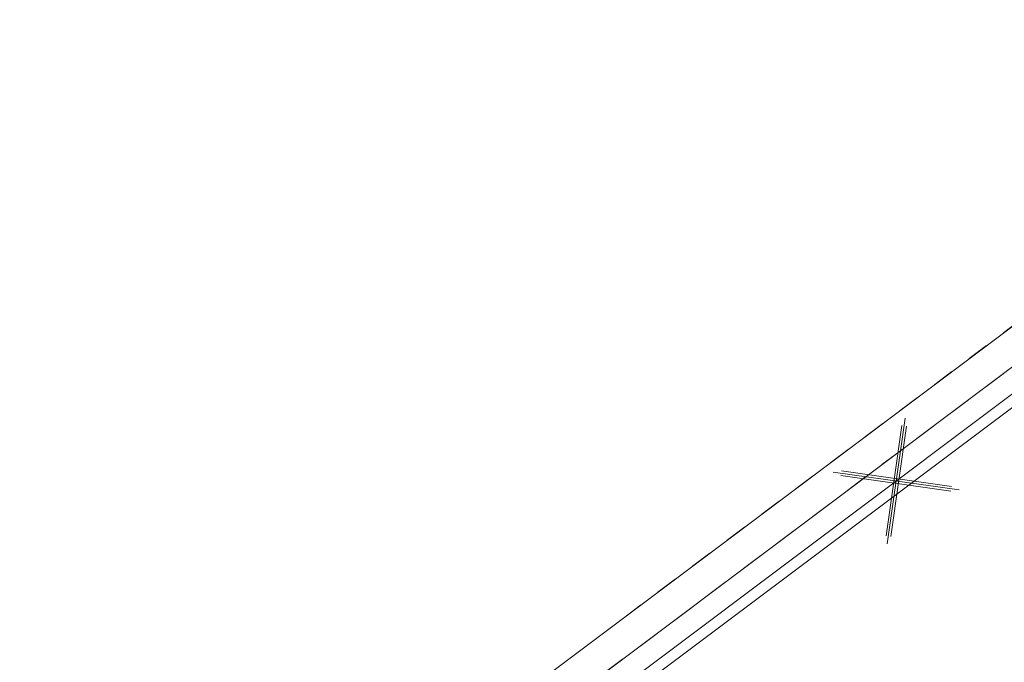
# Model space of a CAD drawing. Header units: metres. Extents: x -502 to 161, y -108 to 174.
# Tile 235 of 656: x -251.15 to -246.6, y -8.37 to -5.4. Entities that reach past the tile are written whole.
import ezdxf

# ---------------------------------------------------------------- set-up
doc = ezdxf.new("R2010")
doc.units = ezdxf.units.M
doc.header["$LTSCALE"] = 0.1
doc.linetypes.add('2-1', pattern=[0.17, 0.06, -0.025, 0.06, -0.025])
for name, color, linetype in [('BRI31-005.05-5p02-Koordinierung Lageplan 4. BA ZOB West 2022-06-15', 7, 'Continuous'), ('BRI31-005.06-5f07-Koordinierung Lageplan 4. BA ZOB Fernbusbahnh', 7, 'Continuous'), ('BRI31-005.07-5f08-Koordinierung Lageplan 4. BA Radstation - Seeterrasse 2023-05-31', 7, 'Continuous')]:
    doc.layers.add(name, color=color, linetype=linetype)

# ---------------------------------------------------------------- blocks, each defined once
blk = doc.blocks.new('1016')
at = {"color": 7, "linetype": 'Continuous', "lineweight": 9, "transparency": 33554687}
for p, q in [((0.703072, 0.277444), (1.257444, -0.276928)), ((1.257444, 0.277444), (0.703072, -0.276928))]:
    blk.add_line(p, q, dxfattribs=at)
at = {"color": 2, "linetype": 'Continuous', "lineweight": 20, "true_color": 0xffff00, "transparency": 33554687}
for p, q in [((1.212401, 0.25319), (0.727326, -0.231885)), ((0.748114, 0.25319), (1.23319, -0.231885)), ((0.727326, 0.232401), (1.212401, -0.252674)), ((1.23319, 0.232401), (0.748114, -0.252674))]:
    blk.add_line(p, q, dxfattribs=at)

msp = doc.modelspace()

# ---------------------------------------------------------------- linework, layer by layer
at = {"layer": 'BRI31-005.05-5p02-Koordinierung Lageplan 4. BA ZOB West 2022-06-15', "color": 255, "linetype": 'Continuous', "lineweight": 13, "transparency": 33554687, "flags": 128}
msp.add_lwpolyline([(-181.6939, 38.8932, 0.054139), (-198.4357, 28.9647), (-236.5911, 0.3438), (-264.0675, -20.2665), (-264.0675, -20.2665, -0.045833), (-278.9676, -29.4423), (-278.9676, -29.4423), (-281.7315, -30.8111), (-281.7315, -30.8111, -0.047348), (-316.3829, -43.7027), (-316.3829, -43.7027, 0.090587), (-332.9804, -51.5647, -0.025816), (-337.2248, -54.294)], format="xyb", dxfattribs=at)
at = {"layer": 'BRI31-005.05-5p02-Koordinierung Lageplan 4. BA ZOB West 2022-06-15', "color": 3, "linetype": 'Continuous', "lineweight": 35, "true_color": 0x00ff00, "transparency": 33554687, "flags": 128}
for points in [[(-279.4058, -30.9235), (-270.9467, -26.7095, 0.095997), (-268.1607, -24.5758, -0.065942), (-264.8207, -21.6858, 0.025186), (-260.4856, -18.5119), (-255.5271, -14.4822, -0.005996), (-254.9201, -14.0009, -0.059186), (-248.3852, -10.0817, 0.078462), (-238.2914, -3.4889), (-238.2914, -3.4889, -0.100623), (-214.8444, 10.3949), (-214.8444, 10.3949), (-211.177, 9.7003), (-205.5504, 1.4442)], [(-205.711, 1.4137), (-211.266, 9.5645), (-214.833, 10.2401), (-214.833, 10.2401, 0.100475), (-238.1908, -3.6002), (-238.1908, -3.6002, -0.078462), (-248.3237, -10.2185), (-248.3237, -10.2185, 0.059186), (-254.8284, -14.1195), (-254.8284, -14.1195), (-254.8284, -14.1195, 0.005996), (-255.4325, -14.5986), (-255.4325, -14.5986), (-260.391, -18.6283, -0.025186), (-264.7383, -21.8111), (-264.7383, -21.8111, 0.065942), (-268.0485, -24.6753), (-268.0485, -24.6753), (-268.0485, -24.6753, -0.095997), (-270.8799, -26.8438), (-270.8799, -26.8438), (-279.3404, -31.0585)], [(-311.2459, -44.722), (-303.6354, -41.8968), (-298.4404, -39.6095), (-284.9949, -33.8889), (-279.275, -31.1935), (-270.813, -26.978, 0.095997), (-267.9364, -24.7749), (-267.9364, -24.7749, -0.065942), (-264.6559, -21.9364), (-264.6559, -21.9364, 0.025186), (-260.2964, -18.7447), (-255.3379, -14.715, -0.005996), (-254.7366, -14.2381), (-254.7366, -14.2381, -0.059186), (-248.2623, -10.3553), (-248.2623, -10.3553, 0.078462), (-238.0902, -3.7115), (-238.0902, -3.7115, -0.100327), (-214.8215, 10.0853), (-214.8215, 10.0853), (-211.3549, 9.4287), (-205.8717, 1.3831)], [(-206.0324, 1.3525), (-211.4439, 9.2929), (-214.81, 9.9304), (-214.81, 9.9304, 0.100178), (-237.9896, -3.8227), (-237.9896, -3.8227, -0.078462), (-248.2009, -10.4922), (-248.2009, -10.4922, 0.059186), (-254.6448, -14.3568), (-254.6448, -14.3568), (-254.6448, -14.3568, 0.005996), (-255.2433, -14.8314), (-255.2433, -14.8314), (-260.2018, -18.8611), (-260.2018, -18.8611, -0.025186), (-264.5735, -22.0618), (-264.5735, -22.0618), (-264.5735, -22.0618, 0.065942), (-267.8242, -24.8745), (-267.8242, -24.8745), (-267.8242, -24.8745, -0.095997), (-270.7461, -27.1123), (-270.7461, -27.1123), (-279.2096, -31.3285)], [(-279.1442, -31.4635), (-270.6792, -27.2466, 0.095997), (-267.712, -24.974), (-267.712, -24.974, -0.065942), (-264.4911, -22.1871), (-264.4911, -22.1871, 0.025186), (-260.1072, -18.9775), (-255.1487, -14.9478, -0.005996), (-254.553, -14.4754, -0.059186), (-248.1394, -10.629), (-248.1394, -10.629, 0.078462), (-237.889, -3.934), (-237.889, -3.934), (-237.889, -3.934, -0.100028), (-214.7984, 9.7756), (-214.7984, 9.7756), (-211.5329, 9.1571), (-206.1931, 1.3219)], [(-206.5145, 1.2608), (-211.7108, 8.8854), (-214.7752, 9.4658, 0.099728), (-237.6878, -4.1565, -0.078462), (-248.0165, -10.9027, 0.059186), (-254.3694, -14.7127, 0.005996), (-254.9595, -15.1806), (-259.918, -19.2103, -0.025186), (-264.3263, -22.4378, 0.065942), (-267.4876, -25.1732), (-267.4876, -25.1732, -0.095997), (-270.5454, -27.5151), (-270.5454, -27.5151), (-279.0133, -31.7335)], [(-278.9479, -31.8684), (-270.4786, -27.6493), (-270.4786, -27.6493, 0.095997), (-267.3754, -25.2727), (-267.3754, -25.2727, -0.065942), (-264.2439, -22.5631), (-264.2439, -22.5631, 0.025186), (-259.8234, -19.3267), (-259.8234, -19.3267), (-254.8649, -15.297, -0.005996), (-254.2777, -14.8313), (-254.2777, -14.8313, -0.059186), (-247.9551, -11.0396), (-247.9551, -11.0396, 0.078462), (-237.5872, -4.2677), (-237.5872, -4.2677, -0.099577), (-214.7635, 9.311), (-214.7635, 9.311), (-211.7997, 8.7496), (-206.6752, 1.2302)], [(-206.8358, 1.1996), (-211.8887, 8.6138), (-214.7518, 9.1561), (-214.7518, 9.1561, 0.099425), (-237.4866, -4.379), (-237.4866, -4.379, -0.078462), (-247.8937, -11.1764, 0.059186), (-254.1859, -14.95, 0.005996), (-254.7703, -15.4134), (-259.7288, -19.4431, -0.025186), (-264.1615, -22.6884, 0.065942), (-267.2632, -25.3723, -0.095997), (-270.4117, -27.7836), (-278.8825, -32.0034), (-284.6268, -34.7104), (-298.0829, -40.4355), (-303.2972, -42.7313), (-310.9253, -45.563), (-314.7666, -47.655, 0.354166), (-315.2467, -48.8186), (-312.9008, -56.6959), (-312.9008, -56.6959, 0.16104), (-309.3641, -61.7694), (-309.3641, -61.7694)], [(-278.8171, -32.1384), (-270.3448, -27.9179), (-270.3448, -27.9179, 0.095997), (-267.151, -25.4718), (-267.151, -25.4718), (-267.151, -25.4718, -0.065941), (-264.0791, -22.8138), (-264.0791, -22.8138), (-264.0791, -22.8138, 0.025186), (-259.6342, -19.5596), (-259.6342, -19.5596), (-254.6757, -15.5298, -0.005996), (-254.0941, -15.0686, -0.059186), (-247.8322, -11.3132, 0.078462), (-237.386, -4.4902), (-237.386, -4.4902, -0.099273), (-214.74, 9.0012), (-214.74, 9.0012), (-211.9777, 8.478), (-206.9965, 1.1691)]]:
    msp.add_lwpolyline(points, format="xyb", dxfattribs=at)
at = {"layer": 'BRI31-005.05-5p02-Koordinierung Lageplan 4. BA ZOB West 2022-06-15', "color": 1, "linetype": 'Continuous', "lineweight": 50, "true_color": 0xff0000, "transparency": 33554687, "flags": 128}
msp.add_lwpolyline([(-254.4612, -14.5941), (-254.4612, -14.5941, -0.059186), (-248.078, -10.7659), (-248.078, -10.7659, 0.078462), (-237.7884, -4.0452), (-237.7884, -4.0452, -0.099878), (-214.7868, 9.6207), (-214.7868, 9.6207), (-211.6218, 9.0212), (-206.3538, 1.2914)], format="xyb", dxfattribs=at)
at = {"layer": 'BRI31-005.05-5p02-Koordinierung Lageplan 4. BA ZOB West 2022-06-15', "color": 21, "linetype": 'Continuous', "lineweight": 25, "true_color": 0xff9f7f, "transparency": 33554687, "flags": 128}
msp.add_lwpolyline([(-247.8814, -11.2038), (-247.8814, -11.2038, 0.078447), (-237.4682, -4.4029), (-237.4682, -4.4029), (-237.4682, -4.4029, -0.100192), (-214.5516, 9.1945), (-214.5516, 9.1945)], format="xyb", dxfattribs=at)
at = {"layer": 'BRI31-005.06-5f07-Koordinierung Lageplan 4. BA ZOB Fernbusbahnh', "color": 7, "linetype": 'Continuous', "lineweight": 13, "transparency": 33554687, "flags": 128}
for points in [[(-337.0532, -53.9064), (-337.0532, -53.9064, 0.024076), (-333.1238, -51.3598), (-333.1238, -51.3598, -0.090571), (-316.4479, -43.4613, 0.047347), (-281.8414, -30.5866), (-279.0774, -29.2177, 0.045809), (-264.2236, -20.0711), (-198.5943, 29.1583, -0.054812), (-181.5862, 39.2166), (-181.5862, 39.2166, -0.038475), (-159.1772, 47.3364), (-159.1772, 47.3364, 0.039395), (-137.757, 55.1407), (-137.1917, 55.4002), (-137.1917, 55.4002, 0.064343), (-127.4456, 61.5203), (-127.4456, 61.5203), (-122.5713, 65.5358, -0.170872), (-88.3305, 78.0588), (-82.2819, 78.4363), (-80.567, 79.7085), (-70.9803, 86.8206), (-68.5554, 87.6664)], [(-279.0108, -29.3521, 0.045809), (-264.1336, -20.1911), (-198.5043, 29.0383), (-198.5043, 29.0383, -0.054812), (-181.5244, 39.0799), (-181.5244, 39.0799, -0.038475), (-159.1371, 47.1919), (-159.1371, 47.1919, 0.039395), (-137.6945, 55.0043), (-137.6945, 55.0043), (-137.129, 55.2639, 0.064344), (-127.3502, 61.4045), (-122.476, 65.42), (-122.476, 65.42, -0.17089), (-88.3249, 77.9089), (-88.3249, 77.9089), (-82.2282, 78.2893), (-80.4776, 79.5881), (-70.9093, 86.6865), (-68.5609, 87.5056)]]:
    msp.add_lwpolyline(points, format="xyb", dxfattribs=at)
at = {"layer": 'BRI31-005.06-5f07-Koordinierung Lageplan 4. BA ZOB Fernbusbahnh', "color": 190, "linetype": 'Continuous', "lineweight": 13, "true_color": 0x7f00ff, "transparency": 33554687, "flags": 128}
msp.add_lwpolyline([(-337.2, -54.3374, 0.025831), (-332.9489, -51.6036, -0.090589), (-316.3668, -43.7502), (-316.3668, -43.7502, 0.047344), (-281.7095, -30.856), (-281.7095, -30.856), (-278.9442, -29.4865), (-278.9442, -29.4865, 0.045829), (-264.0375, -20.3065), (-264.0375, -20.3065), (-198.4143, 28.9183, -0.054812), (-181.4626, 38.9432)], format="xyb", dxfattribs=at)
at = {"layer": 'BRI31-005.06-5f07-Koordinierung Lageplan 4. BA ZOB Fernbusbahnh', "color": 255, "linetype": 'Continuous', "lineweight": 9, "transparency": 33554687, "flags": 128}
msp.add_lwpolyline([(-181.6939, 38.8932, 0.054139), (-198.4357, 28.9647), (-236.5911, 0.3438), (-264.0675, -20.2665), (-264.0675, -20.2665, -0.045833), (-278.9676, -29.4423), (-278.9676, -29.4423), (-281.7315, -30.8111), (-281.7315, -30.8111, -0.047348), (-316.3829, -43.7027), (-316.3829, -43.7027, 0.090587), (-332.9804, -51.5647, -0.025816), (-337.2248, -54.294)], format="xyb", dxfattribs=at)
at = {"layer": 'BRI31-005.06-5f07-Koordinierung Lageplan 4. BA ZOB Fernbusbahnh', "color": 3, "linetype": 'Continuous', "lineweight": 30, "true_color": 0x00ff00, "transparency": 33554687, "flags": 128}
for points in [[(-279.4058, -30.9235), (-270.9467, -26.7095, 0.095997), (-268.1607, -24.5758, -0.065942), (-264.8207, -21.6858, 0.025186), (-260.4856, -18.5119), (-255.5271, -14.4822, -0.005996), (-254.9201, -14.0009, -0.059186), (-248.3852, -10.0817, 0.078462), (-238.2914, -3.4889), (-238.2914, -3.4889, -0.100623), (-214.8444, 10.3949), (-214.8444, 10.3949), (-211.177, 9.7003), (-205.5504, 1.4442)], [(-205.711, 1.4137), (-211.266, 9.5645), (-214.833, 10.2401), (-214.833, 10.2401, 0.100475), (-238.1908, -3.6002), (-238.1908, -3.6002, -0.078462), (-248.3237, -10.2185), (-248.3237, -10.2185, 0.059186), (-254.8284, -14.1195), (-254.8284, -14.1195), (-254.8284, -14.1195, 0.005996), (-255.4325, -14.5986), (-255.4325, -14.5986), (-260.391, -18.6283, -0.025186), (-264.7383, -21.8111), (-264.7383, -21.8111, 0.065942), (-268.0485, -24.6753), (-268.0485, -24.6753), (-268.0485, -24.6753, -0.095997), (-270.8799, -26.8438), (-270.8799, -26.8438), (-279.3404, -31.0585)], [(-311.2459, -44.722), (-303.6354, -41.8968), (-298.4404, -39.6095), (-284.9949, -33.8889), (-279.275, -31.1935), (-270.813, -26.978, 0.095997), (-267.9364, -24.7749), (-267.9364, -24.7749, -0.065942), (-264.6559, -21.9364), (-264.6559, -21.9364, 0.025186), (-260.2964, -18.7447), (-255.3379, -14.715, -0.005996), (-254.7366, -14.2381), (-254.7366, -14.2381, -0.059186), (-248.2623, -10.3553), (-248.2623, -10.3553, 0.078462), (-238.0902, -3.7115), (-238.0902, -3.7115, -0.100327), (-214.8215, 10.0853), (-214.8215, 10.0853), (-211.3549, 9.4287), (-205.8717, 1.3831)], [(-206.0324, 1.3525), (-211.4439, 9.2929), (-214.81, 9.9304), (-214.81, 9.9304, 0.100178), (-237.9896, -3.8227), (-237.9896, -3.8227, -0.078462), (-248.2009, -10.4922), (-248.2009, -10.4922, 0.059186), (-254.6448, -14.3568), (-254.6448, -14.3568), (-254.6448, -14.3568, 0.005996), (-255.2433, -14.8314), (-255.2433, -14.8314), (-260.2018, -18.8611), (-260.2018, -18.8611, -0.025186), (-264.5735, -22.0618), (-264.5735, -22.0618), (-264.5735, -22.0618, 0.065942), (-267.8242, -24.8745), (-267.8242, -24.8745), (-267.8242, -24.8745, -0.095997), (-270.7461, -27.1123), (-270.7461, -27.1123), (-279.2096, -31.3285)], [(-279.1442, -31.4635), (-270.6792, -27.2466, 0.095997), (-267.712, -24.974), (-267.712, -24.974, -0.065942), (-264.4911, -22.1871), (-264.4911, -22.1871, 0.025186), (-260.1072, -18.9775), (-255.1487, -14.9478, -0.005996), (-254.553, -14.4754, -0.059186), (-248.1394, -10.629), (-248.1394, -10.629, 0.078462), (-237.889, -3.934), (-237.889, -3.934), (-237.889, -3.934, -0.100028), (-214.7984, 9.7756), (-214.7984, 9.7756), (-211.5329, 9.1571), (-206.1931, 1.3219)], [(-206.5145, 1.2608), (-211.7108, 8.8854), (-214.7752, 9.4658, 0.099728), (-237.6878, -4.1565, -0.078462), (-248.0165, -10.9027, 0.059186), (-254.3694, -14.7127, 0.005996), (-254.9595, -15.1806), (-259.918, -19.2103, -0.025186), (-264.3263, -22.4378, 0.065942), (-267.4876, -25.1732), (-267.4876, -25.1732, -0.095997), (-270.5454, -27.5151), (-270.5454, -27.5151), (-279.0133, -31.7335)], [(-278.9479, -31.8684), (-270.4786, -27.6493), (-270.4786, -27.6493, 0.095997), (-267.3754, -25.2727), (-267.3754, -25.2727, -0.065942), (-264.2439, -22.5631), (-264.2439, -22.5631, 0.025186), (-259.8234, -19.3267), (-259.8234, -19.3267), (-254.8649, -15.297, -0.005996), (-254.2777, -14.8313), (-254.2777, -14.8313, -0.059186), (-247.9551, -11.0396), (-247.9551, -11.0396, 0.078462), (-237.5872, -4.2677), (-237.5872, -4.2677, -0.099577), (-214.7635, 9.311), (-214.7635, 9.311), (-211.7997, 8.7496), (-206.6752, 1.2302)], [(-206.8358, 1.1996), (-211.8887, 8.6138), (-214.7518, 9.1561), (-214.7518, 9.1561, 0.099425), (-237.4866, -4.379), (-237.4866, -4.379, -0.078462), (-247.8937, -11.1764, 0.059186), (-254.1859, -14.95, 0.005996), (-254.7703, -15.4134), (-259.7288, -19.4431, -0.025186), (-264.1615, -22.6884, 0.065942), (-267.2632, -25.3723, -0.095997), (-270.4117, -27.7836), (-278.8825, -32.0034), (-284.6268, -34.7104), (-298.0829, -40.4355), (-303.2972, -42.7313), (-310.9253, -45.563), (-314.7666, -47.655, 0.354166), (-315.2467, -48.8186), (-312.9008, -56.6959, 0.103821), (-310.9737, -60.2545)], [(-309.821, -45.313), (-303.2408, -42.8703), (-298.0233, -40.5732), (-284.5654, -34.8473), (-278.8171, -32.1384), (-270.3448, -27.9179), (-270.3448, -27.9179, 0.095997), (-267.151, -25.4718), (-267.151, -25.4718), (-267.151, -25.4718, -0.065941), (-264.0791, -22.8138), (-264.0791, -22.8138), (-264.0791, -22.8138, 0.025186), (-259.6342, -19.5596), (-259.6342, -19.5596), (-254.6757, -15.5298, -0.005996), (-254.0941, -15.0686, -0.059186), (-247.8322, -11.3132, 0.078462), (-237.386, -4.4902), (-237.386, -4.4902, -0.099273), (-214.74, 9.0012), (-214.74, 9.0012), (-211.9777, 8.478), (-206.9965, 1.1691)]]:
    msp.add_lwpolyline(points, format="xyb", dxfattribs=at)
at = {"layer": 'BRI31-005.06-5f07-Koordinierung Lageplan 4. BA ZOB Fernbusbahnh', "color": 1, "linetype": 'Continuous', "lineweight": 50, "true_color": 0xff0000, "transparency": 33554687, "flags": 128}
msp.add_lwpolyline([(-254.4612, -14.5941), (-254.4612, -14.5941, -0.059186), (-248.078, -10.7659), (-248.078, -10.7659, 0.078462), (-237.7884, -4.0452), (-237.7884, -4.0452, -0.099878), (-214.7868, 9.6207), (-214.7868, 9.6207), (-211.6218, 9.0212), (-206.3538, 1.2914)], format="xyb", dxfattribs=at)
at = {"layer": 'BRI31-005.06-5f07-Koordinierung Lageplan 4. BA ZOB Fernbusbahnh', "color": 190, "linetype": 'Continuous', "lineweight": 30, "true_color": 0x7f00ff, "transparency": 33554687, "flags": 128}
msp.add_lwpolyline([(-252.0793, -18.1999), (-254.94, -15.2281, -0.448351), (-254.8257, -13.7392), (-254.8257, -13.7392, -0.057371), (-248.4466, -9.9448), (-248.4466, -9.9448, 0.055175), (-241.1471, -5.6461, 0.42561), (-240.9695, -4.2158), (-242.089, -2.8348)], format="xyb", dxfattribs=at)
at = {"layer": 'BRI31-005.07-5f08-Koordinierung Lageplan 4. BA Radstation - Seeterrasse 2023-05-31', "color": 7, "linetype": '2-1', "lineweight": 13, "transparency": 33554687, "flags": 128}
for points in [[(-337.0532, -53.9064), (-337.0532, -53.9064, 0.024076), (-333.1238, -51.3598), (-333.1238, -51.3598, -0.090571), (-316.4479, -43.4613, 0.047347), (-281.8414, -30.5866), (-279.0774, -29.2177, 0.045809), (-264.2236, -20.0711), (-198.5943, 29.1583, -0.054812), (-181.5862, 39.2166), (-181.5862, 39.2166, -0.038475), (-159.1772, 47.3364), (-159.1772, 47.3364, 0.039395), (-137.757, 55.1407), (-137.1917, 55.4002), (-137.1917, 55.4002, 0.064343), (-127.4456, 61.5203), (-127.4456, 61.5203), (-122.5713, 65.5358, -0.170872), (-88.3305, 78.0588), (-82.2819, 78.4363), (-80.567, 79.7085), (-70.9803, 86.8206), (-68.5554, 87.6664)], [(-337.0532, -53.9064), (-337.0532, -53.9064, 0.024076), (-333.1238, -51.3598), (-333.1238, -51.3598, -0.090571), (-316.4479, -43.4613, 0.047347), (-281.8414, -30.5866), (-279.0774, -29.2177, 0.045809), (-264.2236, -20.0711), (-198.5943, 29.1583, -0.054812), (-181.5862, 39.2166), (-181.5862, 39.2166, -0.038475), (-159.1772, 47.3364), (-159.1772, 47.3364, 0.039395), (-137.757, 55.1407), (-137.1917, 55.4002), (-137.1917, 55.4002, 0.064343), (-127.4456, 61.5203), (-127.4456, 61.5203), (-122.5713, 65.5358, -0.170872), (-88.3305, 78.0588), (-82.2819, 78.4363), (-80.567, 79.7085), (-70.9803, 86.8206), (-68.5554, 87.6664)], [(-336.9777, -54.036), (-336.9777, -54.036, 0.024076), (-333.0362, -51.4817), (-333.0362, -51.4817, -0.090571), (-316.4091, -43.6062), (-316.4091, -43.6062, 0.047348), (-281.7755, -30.7213), (-281.7755, -30.7213), (-279.0108, -29.3521, 0.045809), (-264.1336, -20.1911), (-198.5043, 29.0383), (-198.5043, 29.0383, -0.054812), (-181.5244, 39.0799), (-181.5244, 39.0799, -0.038475), (-159.1371, 47.1919), (-159.1371, 47.1919, 0.039395), (-137.6945, 55.0043), (-137.6945, 55.0043), (-137.129, 55.2639, 0.064344), (-127.3502, 61.4045), (-122.476, 65.42), (-122.476, 65.42, -0.17089), (-88.3249, 77.9089), (-88.3249, 77.9089), (-82.2282, 78.2893), (-80.4776, 79.5881), (-70.9093, 86.6865), (-68.5609, 87.5056)], [(-336.9777, -54.036), (-336.9777, -54.036, 0.024076), (-333.0362, -51.4817), (-333.0362, -51.4817, -0.090571), (-316.4091, -43.6062), (-316.4091, -43.6062, 0.047348), (-281.7755, -30.7213), (-281.7755, -30.7213), (-279.0108, -29.3521, 0.045809), (-264.1336, -20.1911), (-198.5043, 29.0383), (-198.5043, 29.0383, -0.054812), (-181.5244, 39.0799), (-181.5244, 39.0799, -0.038475), (-159.1371, 47.1919), (-159.1371, 47.1919, 0.039395), (-137.6945, 55.0043), (-137.6945, 55.0043), (-137.129, 55.2639, 0.064344), (-127.3502, 61.4045), (-122.476, 65.42), (-122.476, 65.42, -0.17089), (-88.3249, 77.9089), (-88.3249, 77.9089), (-82.2282, 78.2893), (-80.4776, 79.5881), (-70.9093, 86.6865), (-68.5609, 87.5056)]]:
    msp.add_lwpolyline(points, format="xyb", dxfattribs=at)

# ---------------------------------------------------------------- block references
at = {"layer": 'BRI31-005.06-5f07-Koordinierung Lageplan 4. BA ZOB Fernbusbahnh', "color": 7, "transparency": 33554687, "xscale": 0.75, "yscale": 0.75, "zscale": 0.75, "rotation": 216.8740310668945}
msp.add_blockref('1016', (-246.5087, -7.0954), dxfattribs=at)

doc.saveas('drawing.dxf')
